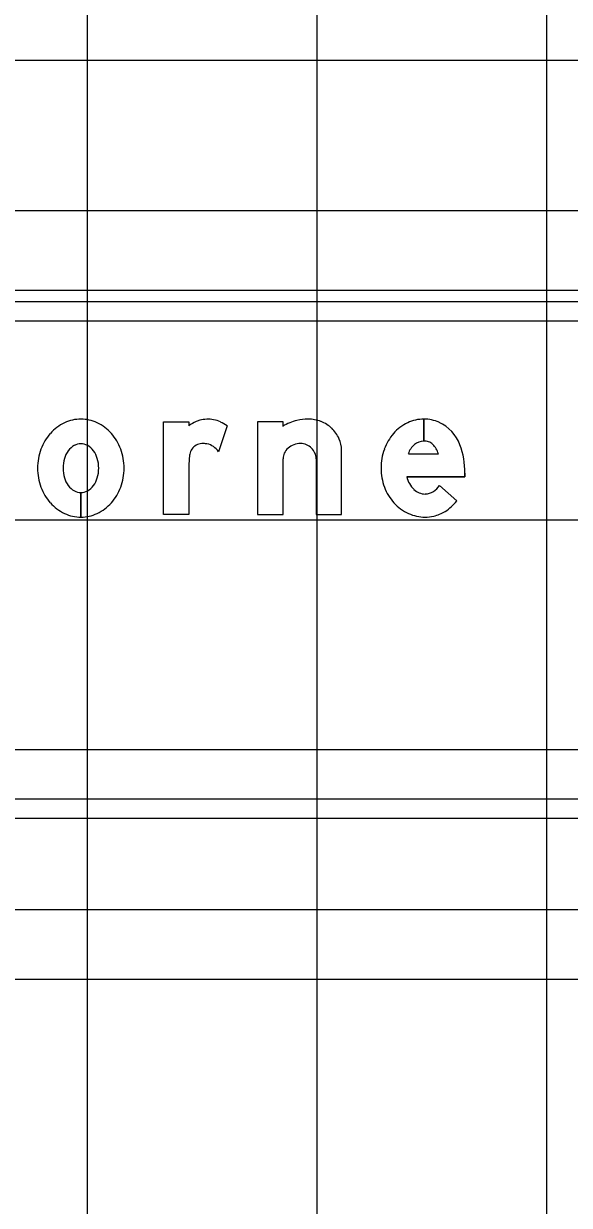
# Model space of a CAD drawing. Extents: x 2193008 to 2198143, y 1236112 to 1237864.
# Drawn here: x 2196166.15 to 2196170.9, y 1237193.14 to 1237203.43 of the extents above; entities that cross this region are included whole.
import ezdxf

# ---------------------------------------------------------------- set-up
doc = ezdxf.new("R2010")
doc.units = 0
for name, color, linetype in [('GSBWFILL', 7, 'Continuous'), ('GSCOLORFILL', 7, 'Continuous'), ('GSDIMS', 7, 'Continuous'), ('GSOUTLINE', 7, 'Continuous'), ('M-ROADS', 7, 'Continuous')]:
    doc.layers.add(name, color=color, linetype=linetype)

msp = doc.modelspace()

# ---------------------------------------------------------------- linework, layer by layer
at = {"layer": 'GSBWFILL'}
for p, q in [((2196169.637, 1237199.982), (2196169.637, 1237199.791)), ((2196169.637, 1237199.791), (2196169.637, 1237199.982)), ((2196167.924, 1237199.923), (2196167.849, 1237199.698)), ((2196169.502, 1237199.68), (2196169.764, 1237199.68)), ((2196168.699, 1237199.637), (2196168.699, 1237199.151)), ((2196169.773, 1237199.405), (2196169.924, 1237199.271)), ((2196166.651, 1237199.129), (2196166.651, 1237199.342)), ((2196166.651, 1237199.342), (2196166.651, 1237199.129))]:
    msp.add_line(p, q, dxfattribs=at)
for points in [[(2196167.592, 1237199.598), (2196167.592, 1237199.151), (2196167.37, 1237199.151), (2196167.37, 1237199.959), (2196167.592, 1237199.959), (2196167.592, 1237199.923)], [(2196168.411, 1237199.919), (2196168.411, 1237199.959), (2196168.19, 1237199.959), (2196168.19, 1237199.151), (2196168.411, 1237199.151), (2196168.411, 1237199.637)], [(2196168.699, 1237199.151), (2196168.92, 1237199.151), (2196168.92, 1237199.71)], [(2196169.994, 1237199.512), (2196169.994, 1237199.48), (2196169.489, 1237199.48)]]:
    msp.add_lwpolyline(points, dxfattribs=at)
for centre, major_axis, ratio, start_param, end_param in [((2196166.651, 1237199.648), (0, 0.334), 0.999997, 0, 0.438571), ((2196166.651, 1237199.648), (0, 0.334), 0.999997, 5.844614, 6.283185), ((2196167.755, 1237199.696), (0, 0.285), 0.999992, 6.103268, 6.524606), ((2196168.629, 1237199.539), (0, 0.443), 0.999997, 0, 0.219986), ((2196168.629, 1237199.67), (0, 0.312), 0.999997, 5.914285, 6.283185), ((2196169.637, 1237199.654), (0, 0.328), 0.999997, 0, 0.44196), ((2196169.637, 1237199.654), (0, 0.328), 0.999997, 5.868518, 6.283016), ((2196166.672, 1237199.603), (0, 0.383), 0.999997, 0.438571, 0.847388), ((2196166.63, 1237199.603), (0, 0.383), 0.999997, 5.435798, 5.844614), ((2196167.814, 1237199.628), (0, 0.37), 0.999992, 0.443663, 0.646229), ((2196167.727, 1237199.812), (0, 0.166), 0.999992, 0.24142, 0.443663), ((2196167.762, 1237199.732), (0, 0.249), 0.999992, 5.846069, 6.103268), ((2196167.736, 1237199.677), (0, 0.309), 0.999992, 5.631644, 5.846069), ((2196168.625, 1237199.583), (0, 0.399), 0.999997, 0.235088, 0.567132), ((2196168.637, 1237199.689), (0, 0.291), 0.999997, 5.532258, 5.914285), ((2196168.648, 1237199.702), (0, 0.274), 0.999997, 5.130076, 5.532258), ((2196169.659, 1237199.606), (0, 0.381), 0.999997, 0.44196, 0.851746), ((2196169.629, 1237199.641), (0, 0.343), 0.999997, 5.061282, 5.861635), ((2196166.704, 1237199.574), (0, 0.427), 0.999997, 0.847388, 1.220117), ((2196166.597, 1237199.574), (0, 0.427), 0.999997, 5.063069, 5.435798), ((2196168.666, 1237199.71), (0, 0.254), 0.999997, 4.712389, 5.130076), ((2196169.694, 1237199.575), (0, 0.427), 0.999997, 0.851746, 1.222943), ((2196169.637, 1237199.662), (0, 0.128), 0.999997, 0, 0.684319), ((2196169.637, 1237199.642), (0, 0.149), 0.999997, 6.008019, 6.282813), ((2196169.655, 1237199.705), (0, 0.083), 0.999997, 5.468651, 6.008019), ((2196166.756, 1237199.555), (0, 0.482), 0.999997, 1.220117, 1.570796), ((2196166.72, 1237199.576), (0, 0.222), 0.999997, 0.942, 1.278197), ((2196166.678, 1237199.607), (0, 0.169), 0.999997, 0.517724, 0.942), ((2196166.651, 1237199.654), (0, 0.114), 0.999997, 0, 0.517724), ((2196166.651, 1237199.654), (0, 0.114), 0.999997, 5.765461, 6.283185), ((2196166.624, 1237199.607), (0, 0.169), 0.999997, 5.341185, 5.765461), ((2196166.581, 1237199.576), (0, 0.222), 0.999997, 5.004989, 5.341185), ((2196166.545, 1237199.555), (0, 0.482), 0.999997, 4.712389, 5.063069), ((2196167.767, 1237199.635), (0, 0.173), 0.999992, 1.188904, 1.450084), ((2196167.709, 1237199.658), (0, 0.111), 0.999992, 0.293855, 1.188904), ((2196167.712, 1237199.651), (0, 0.118), 0.999992, 0.067293, 0.293855), ((2196167.715, 1237199.592), (0, 0.177), 0.999992, 6.094384, 6.350479), ((2196167.72, 1237199.617), (0, 0.152), 0.999992, 5.27661, 6.094384), ((2196168.526, 1237199.637), (0, 0.115), 0.999997, 1.126231, 1.570796), ((2196168.544, 1237199.628), (0, 0.135), 0.999997, 0.715718, 1.126231), ((2196168.556, 1237199.615), (0, 0.152), 0.999997, 0.345704, 0.715718), ((2196168.563, 1237199.595), (0, 0.174), 0.999997, 0, 0.345704), ((2196168.563, 1237199.629), (0, 0.14), 0.999997, 5.900624, 6.283185), ((2196168.565, 1237199.633), (0, 0.136), 0.999997, 5.51227, 5.900624), ((2196168.567, 1237199.635), (0, 0.132), 0.999997, 5.115435, 5.51227), ((2196168.571, 1237199.637), (0, 0.128), 0.999997, 4.712389, 5.115435), ((2196169.75, 1237199.555), (0, 0.486), 0.999997, 1.222943, 1.570796), ((2196169.668, 1237199.629), (0, 0.174), 0.999997, 0.703138, 1.275447), ((2196169.556, 1237199.612), (0, 0.219), 0.999997, 5.027692, 5.468651), ((2196169.275, 1237199.512), (0, 0.72), 0.999997, 4.712389, 5.061282), ((2196166.788, 1237199.555), (0, 0.292), 0.999997, 1.278197, 1.570796), ((2196166.514, 1237199.555), (0, 0.292), 0.999997, 4.712389, 5.004989), ((2196168.061, 1237199.597), (0, 0.469), 0.999992, 1.445958, 1.569673), ((2196166.756, 1237199.555), (0, 0.482), 0.999997, 1.570796, 1.921476), ((2196166.788, 1237199.555), (0, 0.292), 0.999997, 1.570796, 1.863396), ((2196166.72, 1237199.535), (0, 0.222), 0.999997, 1.863396, 2.199593), ((2196166.581, 1237199.535), (0, 0.222), 0.999997, 4.083593, 4.419789), ((2196166.514, 1237199.555), (0, 0.292), 0.999997, 4.419789, 4.712389), ((2196166.545, 1237199.555), (0, 0.482), 0.999997, 4.361709, 4.712389), ((2196169.735, 1237199.555), (0, 0.471), 0.999997, 1.570796, 1.928626), ((2196169.702, 1237199.527), (0, 0.218), 0.999997, 1.788032, 2.378697), ((2196166.704, 1237199.536), (0, 0.427), 0.999997, 1.921476, 2.294205), ((2196166.678, 1237199.504), (0, 0.169), 0.999997, 2.199593, 2.623869), ((2196166.624, 1237199.504), (0, 0.169), 0.999997, 3.659317, 4.083593), ((2196166.597, 1237199.536), (0, 0.427), 0.999997, 3.98898, 4.361709), ((2196169.693, 1237199.539), (0, 0.426), 0.999997, 1.928626, 2.305123), ((2196169.65, 1237199.474), (0, 0.144), 0.999997, 2.383204, 3.128268), ((2196169.638, 1237199.489), (0, 0.159), 0.999997, 3.209537, 4.158837), ((2196166.651, 1237199.456), (0, 0.114), 0.999997, 2.623869, 3.141593), ((2196166.651, 1237199.456), (0, 0.114), 0.999997, 3.142077, 3.659317), ((2196169.6, 1237199.525), (0, 0.412), 0.999997, 3.710413, 4.047817), ((2196166.672, 1237199.508), (0, 0.383), 0.999997, 2.294205, 2.703022), ((2196166.651, 1237199.463), (0, 0.334), 0.999997, 2.703022, 3.141593), ((2196166.651, 1237199.463), (0, 0.334), 0.999997, 3.141759, 3.580164), ((2196166.63, 1237199.508), (0, 0.383), 0.999997, 3.580164, 3.98898), ((2196169.666, 1237199.515), (0, 0.39), 0.999997, 2.305123, 2.711411), ((2196169.648, 1237199.477), (0, 0.348), 0.999997, 2.711411, 3.141593), ((2196169.658, 1237199.435), (0, 0.304), 0.999997, 3.35931, 3.710413), ((2196169.648, 1237199.477), (0, 0.348), 0.999997, 3.141593, 3.35931)]:
    msp.add_ellipse(centre, major_axis=major_axis, ratio=ratio, start_param=start_param, end_param=end_param, dxfattribs=at)
at = {"layer": 'GSCOLORFILL'}
for p, q in [((2196173.16, 1237201.003), (2196159.34, 1237201.003)), ((2196159.34, 1237200.837), (2196173.16, 1237200.837)), ((2196169.637, 1237199.982), (2196169.637, 1237199.791)), ((2196169.637, 1237199.791), (2196169.637, 1237199.982)), ((2196167.924, 1237199.923), (2196167.849, 1237199.698)), ((2196169.502, 1237199.68), (2196169.764, 1237199.68)), ((2196168.699, 1237199.637), (2196168.699, 1237199.151)), ((2196169.773, 1237199.405), (2196169.924, 1237199.271)), ((2196166.651, 1237199.129), (2196166.651, 1237199.342)), ((2196166.651, 1237199.342), (2196166.651, 1237199.129)), ((2196173.16, 1237196.674), (2196159.342, 1237196.674)), ((2196159.342, 1237196.508), (2196173.16, 1237196.508))]:
    msp.add_line(p, q, dxfattribs=at)
for points in [[(2196167.592, 1237199.598), (2196167.592, 1237199.151), (2196167.37, 1237199.151), (2196167.37, 1237199.959), (2196167.592, 1237199.959), (2196167.592, 1237199.923)], [(2196168.411, 1237199.919), (2196168.411, 1237199.959), (2196168.19, 1237199.959), (2196168.19, 1237199.151), (2196168.411, 1237199.151), (2196168.411, 1237199.637)], [(2196168.699, 1237199.151), (2196168.92, 1237199.151), (2196168.92, 1237199.71)], [(2196169.994, 1237199.512), (2196169.994, 1237199.48), (2196169.489, 1237199.48)]]:
    msp.add_lwpolyline(points, dxfattribs=at)
for centre, major_axis, ratio, start_param, end_param in [((2196166.651, 1237199.648), (0, 0.334), 0.999997, 0, 0.438571), ((2196166.651, 1237199.648), (0, 0.334), 0.999997, 5.844614, 6.283185), ((2196167.755, 1237199.696), (0, 0.285), 0.999992, 6.103268, 6.524606), ((2196168.629, 1237199.539), (0, 0.443), 0.999997, 0, 0.219986), ((2196168.629, 1237199.67), (0, 0.312), 0.999997, 5.914285, 6.283185), ((2196169.637, 1237199.654), (0, 0.328), 0.999997, 0, 0.44196), ((2196169.637, 1237199.654), (0, 0.328), 0.999997, 5.868518, 6.283016), ((2196166.672, 1237199.603), (0, 0.383), 0.999997, 0.438571, 0.847388), ((2196166.63, 1237199.603), (0, 0.383), 0.999997, 5.435798, 5.844614), ((2196167.814, 1237199.628), (0, 0.37), 0.999992, 0.443663, 0.646229), ((2196167.727, 1237199.812), (0, 0.166), 0.999992, 0.24142, 0.443663), ((2196167.762, 1237199.732), (0, 0.249), 0.999992, 5.846069, 6.103268), ((2196167.736, 1237199.677), (0, 0.309), 0.999992, 5.631644, 5.846069), ((2196168.625, 1237199.583), (0, 0.399), 0.999997, 0.235088, 0.567132), ((2196168.637, 1237199.689), (0, 0.291), 0.999997, 5.532258, 5.914285), ((2196168.648, 1237199.702), (0, 0.274), 0.999997, 5.130076, 5.532258), ((2196169.659, 1237199.606), (0, 0.381), 0.999997, 0.44196, 0.851746), ((2196169.629, 1237199.641), (0, 0.343), 0.999997, 5.061282, 5.861635), ((2196166.704, 1237199.574), (0, 0.427), 0.999997, 0.847388, 1.220117), ((2196166.597, 1237199.574), (0, 0.427), 0.999997, 5.063069, 5.435798), ((2196168.666, 1237199.71), (0, 0.254), 0.999997, 4.712389, 5.130076), ((2196169.694, 1237199.575), (0, 0.427), 0.999997, 0.851746, 1.222943), ((2196169.637, 1237199.662), (0, 0.128), 0.999997, 0, 0.684319), ((2196169.637, 1237199.642), (0, 0.149), 0.999997, 6.008019, 6.282813), ((2196169.655, 1237199.705), (0, 0.083), 0.999997, 5.468651, 6.008019), ((2196166.756, 1237199.555), (0, 0.482), 0.999997, 1.220117, 1.570796), ((2196166.72, 1237199.576), (0, 0.222), 0.999997, 0.942, 1.278197), ((2196166.678, 1237199.607), (0, 0.169), 0.999997, 0.517724, 0.942), ((2196166.651, 1237199.654), (0, 0.114), 0.999997, 0, 0.517724), ((2196166.651, 1237199.654), (0, 0.114), 0.999997, 5.765461, 6.283185), ((2196166.624, 1237199.607), (0, 0.169), 0.999997, 5.341185, 5.765461), ((2196166.581, 1237199.576), (0, 0.222), 0.999997, 5.004989, 5.341185), ((2196166.545, 1237199.555), (0, 0.482), 0.999997, 4.712389, 5.063069), ((2196167.767, 1237199.635), (0, 0.173), 0.999992, 1.188904, 1.450084), ((2196167.709, 1237199.658), (0, 0.111), 0.999992, 0.293855, 1.188904), ((2196167.712, 1237199.651), (0, 0.118), 0.999992, 0.067293, 0.293855), ((2196167.715, 1237199.592), (0, 0.177), 0.999992, 6.094384, 6.350479), ((2196167.72, 1237199.617), (0, 0.152), 0.999992, 5.27661, 6.094384), ((2196168.526, 1237199.637), (0, 0.115), 0.999997, 1.126231, 1.570796), ((2196168.544, 1237199.628), (0, 0.135), 0.999997, 0.715718, 1.126231), ((2196168.556, 1237199.615), (0, 0.152), 0.999997, 0.345704, 0.715718), ((2196168.563, 1237199.595), (0, 0.174), 0.999997, 0, 0.345704), ((2196168.563, 1237199.629), (0, 0.14), 0.999997, 5.900624, 6.283185), ((2196168.565, 1237199.633), (0, 0.136), 0.999997, 5.51227, 5.900624), ((2196168.567, 1237199.635), (0, 0.132), 0.999997, 5.115435, 5.51227), ((2196168.571, 1237199.637), (0, 0.128), 0.999997, 4.712389, 5.115435), ((2196169.75, 1237199.555), (0, 0.486), 0.999997, 1.222943, 1.570796), ((2196169.668, 1237199.629), (0, 0.174), 0.999997, 0.703138, 1.275447), ((2196169.556, 1237199.612), (0, 0.219), 0.999997, 5.027692, 5.468651), ((2196169.275, 1237199.512), (0, 0.72), 0.999997, 4.712389, 5.061282), ((2196166.788, 1237199.555), (0, 0.292), 0.999997, 1.278197, 1.570796), ((2196166.514, 1237199.555), (0, 0.292), 0.999997, 4.712389, 5.004989), ((2196168.061, 1237199.597), (0, 0.469), 0.999992, 1.445958, 1.569673), ((2196166.756, 1237199.555), (0, 0.482), 0.999997, 1.570796, 1.921476), ((2196166.788, 1237199.555), (0, 0.292), 0.999997, 1.570796, 1.863396), ((2196166.72, 1237199.535), (0, 0.222), 0.999997, 1.863396, 2.199593), ((2196166.581, 1237199.535), (0, 0.222), 0.999997, 4.083593, 4.419789), ((2196166.514, 1237199.555), (0, 0.292), 0.999997, 4.419789, 4.712389), ((2196166.545, 1237199.555), (0, 0.482), 0.999997, 4.361709, 4.712389), ((2196169.735, 1237199.555), (0, 0.471), 0.999997, 1.570796, 1.928626), ((2196169.702, 1237199.527), (0, 0.218), 0.999997, 1.788032, 2.378697), ((2196166.704, 1237199.536), (0, 0.427), 0.999997, 1.921476, 2.294205), ((2196166.678, 1237199.504), (0, 0.169), 0.999997, 2.199593, 2.623869), ((2196166.624, 1237199.504), (0, 0.169), 0.999997, 3.659317, 4.083593), ((2196166.597, 1237199.536), (0, 0.427), 0.999997, 3.98898, 4.361709), ((2196169.693, 1237199.539), (0, 0.426), 0.999997, 1.928626, 2.305123), ((2196169.65, 1237199.474), (0, 0.144), 0.999997, 2.383204, 3.128268), ((2196169.638, 1237199.489), (0, 0.159), 0.999997, 3.209537, 4.158837), ((2196166.651, 1237199.456), (0, 0.114), 0.999997, 2.623869, 3.141593), ((2196166.651, 1237199.456), (0, 0.114), 0.999997, 3.142077, 3.659317), ((2196169.6, 1237199.525), (0, 0.412), 0.999997, 3.710413, 4.047817), ((2196166.672, 1237199.508), (0, 0.383), 0.999997, 2.294205, 2.703022), ((2196166.651, 1237199.463), (0, 0.334), 0.999997, 2.703022, 3.141593), ((2196166.651, 1237199.463), (0, 0.334), 0.999997, 3.141759, 3.580164), ((2196166.63, 1237199.508), (0, 0.383), 0.999997, 3.580164, 3.98898), ((2196169.666, 1237199.515), (0, 0.39), 0.999997, 2.305123, 2.711411), ((2196169.648, 1237199.477), (0, 0.348), 0.999997, 2.711411, 3.141593), ((2196169.658, 1237199.435), (0, 0.304), 0.999997, 3.35931, 3.710413), ((2196169.648, 1237199.477), (0, 0.348), 0.999997, 3.141593, 3.35931)]:
    msp.add_ellipse(centre, major_axis=major_axis, ratio=ratio, start_param=start_param, end_param=end_param, dxfattribs=at)
at = {"layer": 'GSDIMS'}
for p, q in [((2196158.758, 1237201.797), (2196182.207, 1237201.797)), ((2196158.758, 1237195.714), (2196182.207, 1237195.714))]:
    msp.add_line(p, q, dxfattribs=at)
at = {"layer": 'GSOUTLINE'}
for p, q in [((2196167.924, 1237199.923), (2196167.849, 1237199.698)), ((2196169.502, 1237199.68), (2196169.764, 1237199.68)), ((2196168.699, 1237199.637), (2196168.699, 1237199.151)), ((2196169.924, 1237199.271), (2196169.773, 1237199.405))]:
    msp.add_line(p, q, dxfattribs=at)
for points in [[(2196167.592, 1237199.598), (2196167.592, 1237199.151), (2196167.37, 1237199.151), (2196167.37, 1237199.959), (2196167.592, 1237199.959), (2196167.592, 1237199.923)], [(2196168.411, 1237199.919), (2196168.411, 1237199.959), (2196168.19, 1237199.959), (2196168.19, 1237199.151), (2196168.411, 1237199.151), (2196168.411, 1237199.637)], [(2196168.699, 1237199.151), (2196168.92, 1237199.151), (2196168.92, 1237199.71)], [(2196169.489, 1237199.48), (2196169.994, 1237199.48), (2196169.994, 1237199.512)]]:
    msp.add_lwpolyline(points, dxfattribs=at)
for centre, major_axis, ratio, start_param, end_param in [((2196166.651, 1237199.648), (0, 0.334), 0.999997, 0, 0.438571), ((2196166.651, 1237199.648), (0, 0.334), 0.999997, 5.844614, 6.283185), ((2196167.755, 1237199.696), (0, 0.285), 0.999992, 6.103268, 6.524606), ((2196168.629, 1237199.539), (0, 0.443), 0.999997, 0, 0.219986), ((2196168.629, 1237199.67), (0, 0.312), 0.999997, 5.914285, 6.283185), ((2196169.637, 1237199.654), (0, 0.328), 0.999997, 0, 0.44196), ((2196169.637, 1237199.654), (0, 0.328), 0.999997, 5.868518, 6.283185), ((2196166.672, 1237199.603), (0, 0.383), 0.999997, 0.438571, 0.847388), ((2196166.63, 1237199.603), (0, 0.383), 0.999997, 5.435798, 5.844614), ((2196167.814, 1237199.628), (0, 0.37), 0.999992, 0.443663, 0.646229), ((2196167.727, 1237199.812), (0, 0.166), 0.999992, 0.24142, 0.443663), ((2196167.762, 1237199.732), (0, 0.249), 0.999992, 5.846069, 6.103268), ((2196167.736, 1237199.677), (0, 0.309), 0.999992, 5.631644, 5.846069), ((2196168.625, 1237199.583), (0, 0.399), 0.999997, 0.235088, 0.567132), ((2196168.637, 1237199.689), (0, 0.291), 0.999997, 5.532258, 5.914285), ((2196168.648, 1237199.702), (0, 0.274), 0.999997, 5.130076, 5.532258), ((2196169.659, 1237199.606), (0, 0.381), 0.999997, 0.44196, 0.851746), ((2196169.629, 1237199.641), (0, 0.343), 0.999997, 5.061282, 5.861635), ((2196166.704, 1237199.574), (0, 0.427), 0.999997, 0.847388, 1.220117), ((2196166.597, 1237199.574), (0, 0.427), 0.999997, 5.063069, 5.435798), ((2196168.666, 1237199.71), (0, 0.254), 0.999997, 4.712389, 5.130076), ((2196169.694, 1237199.575), (0, 0.427), 0.999997, 0.851746, 1.222943), ((2196169.637, 1237199.662), (0, 0.128), 0.999997, 0, 0.684319), ((2196169.637, 1237199.642), (0, 0.149), 0.999997, 6.008019, 6.283185), ((2196169.655, 1237199.705), (0, 0.083), 0.999997, 5.468651, 6.008019), ((2196166.756, 1237199.555), (0, 0.482), 0.999997, 1.220117, 1.570796), ((2196166.72, 1237199.576), (0, 0.222), 0.999997, 0.942, 1.278197), ((2196166.678, 1237199.607), (0, 0.169), 0.999997, 0.517724, 0.942), ((2196166.651, 1237199.654), (0, 0.114), 0.999997, 0, 0.517724), ((2196166.651, 1237199.654), (0, 0.114), 0.999997, 5.765461, 6.283185), ((2196166.624, 1237199.607), (0, 0.169), 0.999997, 5.341185, 5.765461), ((2196166.581, 1237199.576), (0, 0.222), 0.999997, 5.004989, 5.341185), ((2196166.545, 1237199.555), (0, 0.482), 0.999997, 4.712389, 5.063069), ((2196167.767, 1237199.635), (0, 0.173), 0.999992, 1.188904, 1.450084), ((2196167.709, 1237199.658), (0, 0.111), 0.999992, 0.293855, 1.188904), ((2196167.712, 1237199.651), (0, 0.118), 0.999992, 0.067293, 0.293855), ((2196167.715, 1237199.592), (0, 0.177), 0.999992, 6.094384, 6.350479), ((2196167.72, 1237199.617), (0, 0.152), 0.999992, 5.27661, 6.094384), ((2196168.526, 1237199.637), (0, 0.115), 0.999997, 1.126231, 1.570796), ((2196168.544, 1237199.628), (0, 0.135), 0.999997, 0.715718, 1.126231), ((2196168.556, 1237199.615), (0, 0.152), 0.999997, 0.345704, 0.715718), ((2196168.563, 1237199.595), (0, 0.174), 0.999997, 0, 0.345704), ((2196168.563, 1237199.629), (0, 0.14), 0.999997, 5.900624, 6.283185), ((2196168.565, 1237199.633), (0, 0.136), 0.999997, 5.51227, 5.900624), ((2196168.567, 1237199.635), (0, 0.132), 0.999997, 5.115435, 5.51227), ((2196168.571, 1237199.637), (0, 0.128), 0.999997, 4.712389, 5.115435), ((2196169.75, 1237199.555), (0, 0.486), 0.999997, 1.222943, 1.570796), ((2196169.668, 1237199.629), (0, 0.174), 0.999997, 0.703138, 1.275447), ((2196169.556, 1237199.612), (0, 0.219), 0.999997, 5.027692, 5.468651), ((2196169.275, 1237199.512), (0, 0.72), 0.999997, 4.712389, 5.061282), ((2196166.788, 1237199.555), (0, 0.292), 0.999997, 1.278197, 1.570796), ((2196166.514, 1237199.555), (0, 0.292), 0.999997, 4.712389, 5.004989), ((2196168.061, 1237199.597), (0, 0.469), 0.999992, 1.445958, 1.569673), ((2196166.756, 1237199.555), (0, 0.482), 0.999997, 1.570796, 1.921476), ((2196166.788, 1237199.555), (0, 0.292), 0.999997, 1.570796, 1.863396), ((2196166.72, 1237199.535), (0, 0.222), 0.999997, 1.863396, 2.199593), ((2196166.581, 1237199.535), (0, 0.222), 0.999997, 4.083593, 4.419789), ((2196166.514, 1237199.555), (0, 0.292), 0.999997, 4.419789, 4.712389), ((2196166.545, 1237199.555), (0, 0.482), 0.999997, 4.361709, 4.712389), ((2196169.735, 1237199.555), (0, 0.471), 0.999997, 1.570796, 1.928626), ((2196169.702, 1237199.527), (0, 0.218), 0.999997, 1.788032, 2.378697), ((2196166.704, 1237199.536), (0, 0.427), 0.999997, 1.921476, 2.294205), ((2196166.678, 1237199.504), (0, 0.169), 0.999997, 2.199593, 2.623869), ((2196166.624, 1237199.504), (0, 0.169), 0.999997, 3.659317, 4.083593), ((2196166.597, 1237199.536), (0, 0.427), 0.999997, 3.98898, 4.361709), ((2196169.693, 1237199.539), (0, 0.426), 0.999997, 1.928626, 2.305123), ((2196169.65, 1237199.474), (0, 0.144), 0.999997, 2.383204, 3.128268), ((2196169.638, 1237199.489), (0, 0.159), 0.999997, 3.209537, 4.158837), ((2196166.651, 1237199.456), (0, 0.114), 0.999997, 2.623869, 3.141593), ((2196166.651, 1237199.456), (0, 0.114), 0.999997, 3.141593, 3.659317), ((2196169.6, 1237199.525), (0, 0.412), 0.999997, 3.710413, 4.047817), ((2196166.672, 1237199.508), (0, 0.383), 0.999997, 2.294205, 2.703022), ((2196166.651, 1237199.463), (0, 0.334), 0.999997, 2.703022, 3.141593), ((2196166.651, 1237199.463), (0, 0.334), 0.999997, 3.141593, 3.580164), ((2196166.63, 1237199.508), (0, 0.383), 0.999997, 3.580164, 3.98898), ((2196169.666, 1237199.515), (0, 0.39), 0.999997, 2.305123, 2.711411), ((2196169.648, 1237199.477), (0, 0.348), 0.999997, 2.711411, 3.141593), ((2196169.658, 1237199.435), (0, 0.304), 0.999997, 3.35931, 3.710413), ((2196169.648, 1237199.477), (0, 0.348), 0.999997, 3.141593, 3.35931)]:
    msp.add_ellipse(centre, major_axis=major_axis, ratio=ratio, start_param=start_param, end_param=end_param, dxfattribs=at)
at = {"layer": 'M-ROADS'}
for p, q in [((2196166.707, 1237163.106), (2196166.707, 1237223.106)), ((2196168.707, 1237163.106), (2196168.707, 1237223.106)), ((2196170.707, 1237163.106), (2196170.707, 1237223.106)), ((2196074.707, 1237203.106), (2196204.707, 1237203.106)), ((2196074.707, 1237201.106), (2196204.707, 1237201.106)), ((2196074.707, 1237199.106), (2196204.707, 1237199.106)), ((2196074.707, 1237197.106), (2196204.707, 1237197.106)), ((2196074.707, 1237195.106), (2196204.707, 1237195.106))]:
    msp.add_line(p, q, dxfattribs=at)

doc.saveas('drawing.dxf')
